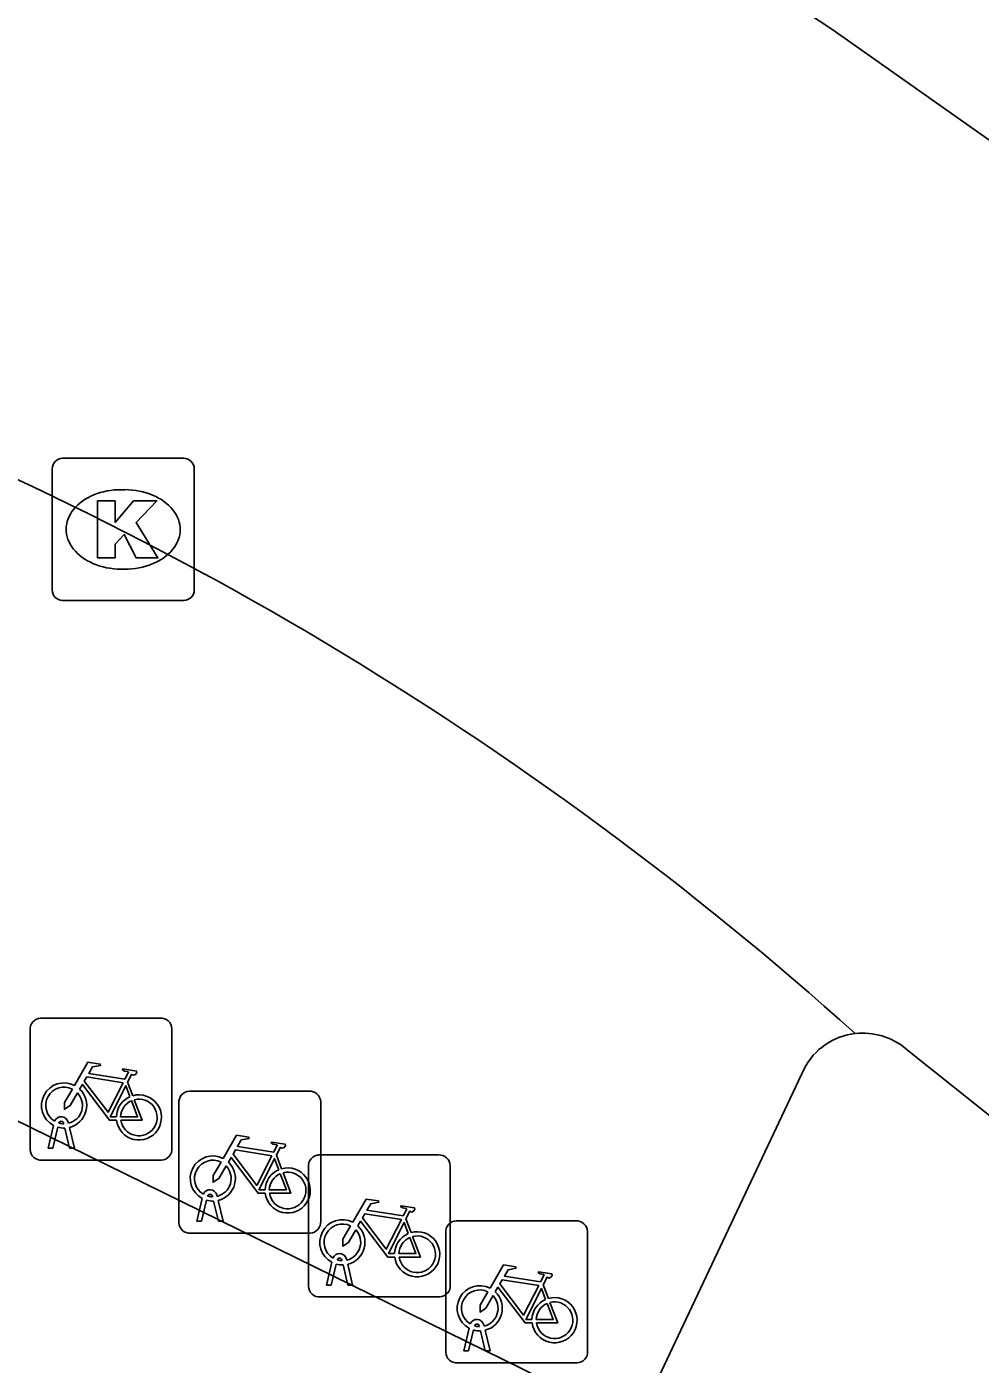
# Model space of a CAD drawing. Extents: x 158838 to 160074, y 386376 to 387776.
# Drawn here: x 159502.1 to 159508.82, y 386934.24 to 386943.65 of the extents above; entities that cross this region are included whole.
import ezdxf

# ---------------------------------------------------------------- set-up
doc = ezdxf.new("R2010")
doc.units = 0
for name, color, linetype in [('IMGEO_Fietsenrek', 7, 'Continuous'), ('IMGEO_Kolk', 7, 'Continuous'), ('IMGEO_Parkeervlak_open', 7, 'Continuous'), ('IMGEO_Rijbaan_lokaal_open', 7, 'Continuous')]:
    doc.layers.add(name, color=color, linetype=linetype)

msp = doc.modelspace()

# ---------------------------------------------------------------- linework, layer by layer
at = {"layer": 'IMGEO_Fietsenrek'}
for p, q in [((159502.2029, 386936.6755), (159503.0438, 386936.6755)), ((159503.0438, 386936.6755), (159502.2029, 386936.6755)), ((159502.1285, 386935.7509), (159502.1285, 386936.5918)), ((159502.1285, 386936.5918), (159502.1285, 386935.7509)), ((159503.1275, 386936.6011), (159503.1275, 386935.7602)), ((159503.1275, 386935.7602), (159503.1275, 386936.6011)), ((159502.8152, 386936.2252), (159502.8515, 386936.13)), ((159503.2499, 386936.1615), (159504.0908, 386936.1615)), ((159504.0908, 386936.1615), (159503.2499, 386936.1615)), ((159503.1755, 386935.2369), (159503.1755, 386936.0778)), ((159503.1755, 386936.0778), (159503.1755, 386935.2369)), ((159504.1745, 386936.0871), (159504.1745, 386935.2462)), ((159504.1745, 386935.2462), (159504.1745, 386936.0871)), ((159502.2555, 386935.7603), (159502.2938, 386935.9203)), ((159502.3242, 386935.9081), (159502.2889, 386935.7603)), ((159502.3659, 386935.9319), (159502.3649, 386935.9362)), ((159502.407, 386935.7603), (159502.3731, 386935.902)), ((159502.3966, 386935.9434), (159502.3984, 386935.9355)), ((159502.4054, 386935.9063), (159502.4404, 386935.7603)), ((159502.2889, 386935.7603), (159502.2555, 386935.7603)), ((159502.4404, 386935.7603), (159502.407, 386935.7603)), ((159503.8622, 386935.7112), (159503.8985, 386935.616)), ((159504.1619, 386935.7125), (159505.0028, 386935.7125)), ((159505.0028, 386935.7125), (159504.1619, 386935.7125)), ((159503.0531, 386935.6765), (159502.2122, 386935.6765)), ((159502.2122, 386935.6765), (159503.0531, 386935.6765)), ((159504.0875, 386934.7879), (159504.0875, 386935.6288)), ((159504.0875, 386935.6288), (159504.0875, 386934.7879)), ((159505.0865, 386935.6381), (159505.0865, 386934.7972)), ((159505.0865, 386934.7972), (159505.0865, 386935.6381)), ((159503.3025, 386935.2463), (159503.3408, 386935.4063)), ((159503.4129, 386935.4179), (159503.4119, 386935.4222)), ((159503.4436, 386935.4294), (159503.4454, 386935.4215)), ((159503.3712, 386935.3941), (159503.3359, 386935.2463)), ((159503.454, 386935.2463), (159503.4201, 386935.388)), ((159503.4524, 386935.3923), (159503.4874, 386935.2463)), ((159503.3359, 386935.2463), (159503.3025, 386935.2463)), ((159503.4874, 386935.2463), (159503.454, 386935.2463)), ((159504.7742, 386935.2622), (159504.8105, 386935.167)), ((159505.1289, 386935.2485), (159505.9698, 386935.2485)), ((159505.9698, 386935.2485), (159505.1289, 386935.2485)), ((159504.1001, 386935.1625), (159503.2592, 386935.1625)), ((159503.2592, 386935.1625), (159504.1001, 386935.1625)), ((159505.0545, 386934.3239), (159505.0545, 386935.1648)), ((159505.0545, 386935.1648), (159505.0545, 386934.3239)), ((159506.0535, 386935.1741), (159506.0535, 386934.3332)), ((159506.0535, 386934.3332), (159506.0535, 386935.1741)), ((159504.2145, 386934.7973), (159504.2528, 386934.9573)), ((159504.2832, 386934.9451), (159504.2479, 386934.7973)), ((159504.3249, 386934.9689), (159504.3239, 386934.9732)), ((159504.366, 386934.7973), (159504.3321, 386934.939)), ((159504.3556, 386934.9804), (159504.3574, 386934.9725)), ((159504.3644, 386934.9433), (159504.3994, 386934.7973)), ((159504.2479, 386934.7973), (159504.2145, 386934.7973)), ((159504.3994, 386934.7973), (159504.366, 386934.7973)), ((159505.7412, 386934.7982), (159505.7775, 386934.703)), ((159505.0121, 386934.7135), (159504.1712, 386934.7135)), ((159504.1712, 386934.7135), (159505.0121, 386934.7135)), ((159505.1815, 386934.3333), (159505.2198, 386934.4933)), ((159505.2502, 386934.4811), (159505.2149, 386934.3333)), ((159505.2919, 386934.5049), (159505.2909, 386934.5092)), ((159505.333, 386934.3333), (159505.2991, 386934.475)), ((159505.3226, 386934.5164), (159505.3244, 386934.5085)), ((159505.3314, 386934.4793), (159505.3664, 386934.3333)), ((159505.2149, 386934.3333), (159505.1815, 386934.3333)), ((159505.3664, 386934.3333), (159505.333, 386934.3333)), ((159505.9791, 386934.2495), (159505.1382, 386934.2495)), ((159505.1382, 386934.2495), (159505.9791, 386934.2495))]:
    msp.add_line(p, q, dxfattribs=at)
for points in [[(159502.4411, 386936.2022), (159502.5358, 386936.3657), (159502.622, 386936.3519), (159502.6237, 386936.3432), (159502.5676, 386936.3323), (159502.5414, 386936.287), (159502.7966, 386936.2462)], [(159502.7837, 386936.221), (159502.5269, 386936.262), (159502.5102, 386936.2332), (159502.6772, 386936.0129), (159502.7837, 386936.221)], [(159502.7966, 386936.2462), (159502.8216, 386936.295), (159502.8165, 386936.299), (159502.7933, 386936.3027), (159502.7806, 386936.3102), (159502.7796, 386936.3133), (159502.7818, 386936.3179), (159502.8766, 386936.3028), (159502.8789, 386936.2925), (159502.8695, 386936.2801), (159502.8571, 386936.2737), (159502.8426, 386936.2799), (159502.8152, 386936.2252)], [(159502.4618, 386936.1497), (159502.4102, 386936.0605), (159502.3703, 386936.0345), (159502.3715, 386936.082), (159502.426, 386936.1762)], [(159502.7368, 386935.9575), (159502.6871, 386935.9576), (159502.4964, 386936.2093), (159502.4774, 386936.1765)], [(159502.8317, 386936.123), (159502.8024, 386936.1998), (159502.693, 386935.9817), (159502.7357, 386935.9816)], [(159502.7657, 386935.9815), (159502.8856, 386935.9813), (159502.8424, 386936.0949)], [(159502.8622, 386936.1018), (159502.9172, 386935.9572), (159502.7671, 386935.9575)], [(159503.4881, 386935.6882), (159503.5828, 386935.8517), (159503.669, 386935.8379), (159503.6707, 386935.8292), (159503.6146, 386935.8183), (159503.5884, 386935.773), (159503.8436, 386935.7322)], [(159503.8436, 386935.7322), (159503.8686, 386935.781), (159503.8635, 386935.785), (159503.8403, 386935.7887), (159503.8276, 386935.7962), (159503.8266, 386935.7993), (159503.8288, 386935.8039), (159503.9236, 386935.7888), (159503.9259, 386935.7785), (159503.9165, 386935.7661), (159503.9041, 386935.7597), (159503.8896, 386935.7659), (159503.8622, 386935.7112)], [(159503.7838, 386935.4435), (159503.7341, 386935.4436), (159503.5434, 386935.6953), (159503.5244, 386935.6625)], [(159503.8307, 386935.707), (159503.5739, 386935.748), (159503.5572, 386935.7192), (159503.7242, 386935.4989), (159503.8307, 386935.707)], [(159503.8787, 386935.609), (159503.8494, 386935.6858), (159503.74, 386935.4677), (159503.7827, 386935.4676)], [(159503.5088, 386935.6357), (159503.4572, 386935.5465), (159503.4173, 386935.5205), (159503.4185, 386935.568), (159503.473, 386935.6622)], [(159503.9092, 386935.5878), (159503.9642, 386935.4432), (159503.8141, 386935.4435)], [(159503.8127, 386935.4675), (159503.9326, 386935.4673), (159503.8894, 386935.5809)], [(159504.4001, 386935.2392), (159504.4948, 386935.4027), (159504.581, 386935.3889), (159504.5827, 386935.3802), (159504.5266, 386935.3693), (159504.5004, 386935.324), (159504.7556, 386935.2832)], [(159504.7556, 386935.2832), (159504.7806, 386935.332), (159504.7755, 386935.336), (159504.7523, 386935.3397), (159504.7396, 386935.3472), (159504.7386, 386935.3503), (159504.7408, 386935.3549), (159504.8356, 386935.3398), (159504.8379, 386935.3295), (159504.8285, 386935.3171), (159504.8161, 386935.3107), (159504.8016, 386935.3169), (159504.7742, 386935.2622)], [(159504.4208, 386935.1867), (159504.3692, 386935.0975), (159504.3293, 386935.0715), (159504.3305, 386935.119), (159504.385, 386935.2132)], [(159504.6958, 386934.9945), (159504.6461, 386934.9946), (159504.4554, 386935.2463), (159504.4364, 386935.2135)], [(159504.7427, 386935.258), (159504.4859, 386935.299), (159504.4692, 386935.2702), (159504.6362, 386935.0499), (159504.7427, 386935.258)], [(159504.7907, 386935.16), (159504.7614, 386935.2368), (159504.652, 386935.0187), (159504.6947, 386935.0186)], [(159504.7247, 386935.0185), (159504.8446, 386935.0183), (159504.8014, 386935.1319)], [(159504.8212, 386935.1388), (159504.8762, 386934.9942), (159504.7261, 386934.9945)], [(159505.3671, 386934.7752), (159505.4618, 386934.9387), (159505.548, 386934.9249), (159505.5497, 386934.9162), (159505.4936, 386934.9053), (159505.4674, 386934.86), (159505.7226, 386934.8192)], [(159505.7097, 386934.794), (159505.4529, 386934.835), (159505.4362, 386934.8062), (159505.6032, 386934.5859), (159505.7097, 386934.794)], [(159505.7226, 386934.8192), (159505.7476, 386934.868), (159505.7425, 386934.872), (159505.7193, 386934.8757), (159505.7066, 386934.8832), (159505.7056, 386934.8863), (159505.7078, 386934.8909), (159505.8026, 386934.8758), (159505.8049, 386934.8655), (159505.7955, 386934.8531), (159505.7831, 386934.8467), (159505.7686, 386934.8529), (159505.7412, 386934.7982)], [(159505.3878, 386934.7227), (159505.3362, 386934.6335), (159505.2963, 386934.6075), (159505.2975, 386934.655), (159505.352, 386934.7492)], [(159505.6628, 386934.5305), (159505.6131, 386934.5306), (159505.4224, 386934.7823), (159505.4034, 386934.7495)], [(159505.7577, 386934.696), (159505.7284, 386934.7728), (159505.619, 386934.5547), (159505.6617, 386934.5546)], [(159505.6917, 386934.5545), (159505.8116, 386934.5543), (159505.7684, 386934.6679)], [(159505.7882, 386934.6748), (159505.8432, 386934.5302), (159505.6931, 386934.5305)]]:
    msp.add_lwpolyline(points, dxfattribs=at)
for centre, radius, start, end in [((159502.2062, 386936.5976), 0.0779, 92.4484, 184.28452), ((159502.2062, 386936.5976), 0.0779, 92.4484, 184.28452), ((159503.0496, 386936.5978), 0.0779, 2.4484, 94.28452), ((159503.0496, 386936.5978), 0.0779, 2.4484, 94.28452), ((159502.3681, 386936.0609), 0.159, 62.67661, 242.13685), ((159502.3681, 386936.0609), 0.129, 63.31916, 238.90302), ((159502.3681, 386936.0609), 0.129, 283.60429, 43.43025), ((159502.3681, 386936.0609), 0.159, 283.5766, 46.60424), ((159503.2532, 386936.0836), 0.0779, 92.4484, 184.28452), ((159503.2532, 386936.0836), 0.0779, 92.4484, 184.28452), ((159504.0966, 386936.0838), 0.0779, 2.4484, 94.28452), ((159504.0966, 386936.0838), 0.0779, 2.4484, 94.28452), ((159502.8947, 386935.9769), 0.159, 113.3408, 178.32165), ((159502.8947, 386935.9769), 0.159, 187.0065, 105.77075), ((159502.8947, 386935.9769), 0.129, 113.92302, 177.95563), ((159502.8947, 386935.9769), 0.129, 188.67146, 104.58832), ((159502.3479, 386935.9323), 0.0499, 12.8025, 158.69338), ((159502.3681, 386936.0609), 0.159, 253.99666, 271.78671), ((159502.3479, 386935.9323), 0.0174, 12.8025, 163.45023), ((159502.3681, 386936.0609), 0.129, 253.41502, 269.02044), ((159502.2064, 386935.7542), 0.0779, 182.4484, 274.28452), ((159502.2064, 386935.7542), 0.0779, 182.4484, 274.28452), ((159503.0498, 386935.7544), 0.0779, 272.4484, 4.28452), ((159503.0498, 386935.7544), 0.0779, 272.4484, 4.28452), ((159503.4151, 386935.5469), 0.159, 62.67661, 242.13685), ((159504.1652, 386935.6346), 0.0779, 92.4484, 184.28452), ((159504.1652, 386935.6346), 0.0779, 92.4484, 184.28452), ((159505.0086, 386935.6348), 0.0779, 2.4484, 94.28452), ((159505.0086, 386935.6348), 0.0779, 2.4484, 94.28452), ((159503.4151, 386935.5469), 0.129, 63.31916, 238.90302), ((159503.4151, 386935.5469), 0.129, 283.60429, 43.43025), ((159503.4151, 386935.5469), 0.159, 283.5766, 46.60424), ((159503.9417, 386935.4629), 0.159, 113.3408, 178.32165), ((159503.9417, 386935.4629), 0.159, 187.0065, 105.77075), ((159503.9417, 386935.4629), 0.129, 188.67146, 104.58832), ((159503.9417, 386935.4629), 0.129, 113.92302, 177.95563), ((159503.3949, 386935.4183), 0.0499, 12.8025, 158.69338), ((159503.3949, 386935.4183), 0.0174, 12.8025, 163.45023), ((159503.4151, 386935.5469), 0.129, 253.41502, 269.02044), ((159503.4151, 386935.5469), 0.159, 253.99666, 271.78671), ((159503.2534, 386935.2402), 0.0779, 182.4484, 274.28452), ((159503.2534, 386935.2402), 0.0779, 182.4484, 274.28452), ((159504.0968, 386935.2404), 0.0779, 272.4484, 4.28452), ((159504.0968, 386935.2404), 0.0779, 272.4484, 4.28452), ((159504.3271, 386935.0979), 0.159, 62.67661, 242.13685), ((159504.3271, 386935.0979), 0.129, 63.31916, 238.90302), ((159504.3271, 386935.0979), 0.159, 283.5766, 46.60424), ((159505.1322, 386935.1706), 0.0779, 92.4484, 184.28452), ((159505.1322, 386935.1706), 0.0779, 92.4484, 184.28452), ((159505.9756, 386935.1708), 0.0779, 2.4484, 94.28452), ((159505.9756, 386935.1708), 0.0779, 2.4484, 94.28452), ((159504.3271, 386935.0979), 0.129, 283.60429, 43.43025), ((159504.8537, 386935.0139), 0.159, 113.3408, 178.32165), ((159504.8537, 386935.0139), 0.159, 187.0065, 105.77075), ((159504.8537, 386935.0139), 0.129, 113.92302, 177.95563), ((159504.8537, 386935.0139), 0.129, 188.67146, 104.58832), ((159504.3069, 386934.9693), 0.0499, 12.8025, 158.69338), ((159504.3271, 386935.0979), 0.159, 253.99666, 271.78671), ((159504.3069, 386934.9693), 0.0174, 12.8025, 163.45023), ((159504.3271, 386935.0979), 0.129, 253.41502, 269.02044), ((159504.1654, 386934.7912), 0.0779, 182.4484, 274.28452), ((159504.1654, 386934.7912), 0.0779, 182.4484, 274.28452), ((159505.0088, 386934.7914), 0.0779, 272.4484, 4.28452), ((159505.0088, 386934.7914), 0.0779, 272.4484, 4.28452), ((159505.2941, 386934.6339), 0.159, 62.67661, 242.13685), ((159505.2941, 386934.6339), 0.129, 63.31916, 238.90302), ((159505.2941, 386934.6339), 0.159, 283.5766, 46.60424), ((159505.2941, 386934.6339), 0.129, 283.60429, 43.43025), ((159505.8207, 386934.5499), 0.159, 113.3408, 178.32165), ((159505.8207, 386934.5499), 0.159, 187.0065, 105.77075), ((159505.8207, 386934.5499), 0.129, 113.92302, 177.95563), ((159505.8207, 386934.5499), 0.129, 188.67146, 104.58832), ((159505.2739, 386934.5053), 0.0499, 12.8025, 158.69338), ((159505.2941, 386934.6339), 0.159, 253.99666, 271.78671), ((159505.2739, 386934.5053), 0.0174, 12.8025, 163.45023), ((159505.2941, 386934.6339), 0.129, 253.41502, 269.02044), ((159505.1324, 386934.3272), 0.0779, 182.4484, 274.28452), ((159505.1324, 386934.3272), 0.0779, 182.4484, 274.28452), ((159505.9758, 386934.3274), 0.0779, 272.4484, 4.28452), ((159505.9758, 386934.3274), 0.0779, 272.4484, 4.28452)]:
    msp.add_arc(centre, radius, start, end, dxfattribs=at)
at = {"layer": 'IMGEO_Kolk'}
for p, q in [((159502.3579, 386940.6155), (159503.2101, 386940.6155)), ((159502.2835, 386939.6889), (159502.2835, 386940.5411)), ((159503.2845, 386940.5411), (159503.2845, 386939.6889)), ((159502.7715, 386940.3947), (159502.7965, 386940.3947)), ((159502.7935, 386939.8353), (159502.7686, 386939.8353)), ((159503.2101, 386939.6145), (159502.3579, 386939.6145))]:
    msp.add_line(p, q, dxfattribs=at)
for points in [[(159502.3579, 386940.6155), (159503.2101, 386940.6155)], [(159502.2835, 386939.6889), (159502.2835, 386940.5411)], [(159503.2845, 386940.5411), (159503.2845, 386939.6889)], [(159502.6037, 386940.315), (159502.7272, 386940.315), (159502.7272, 386940.1638), (159502.8568, 386940.315), (159503.0214, 386940.315), (159502.8753, 386940.1641), (159503.0279, 386939.915), (159502.8756, 386939.915), (159502.7913, 386940.0792), (159502.7272, 386940.0122), (159502.7272, 386939.915), (159502.6037, 386939.915), (159502.6037, 386940.315)], [(159503.2101, 386939.6145), (159502.3579, 386939.6145)]]:
    msp.add_lwpolyline(points, dxfattribs=at)
for centre, start, end in [((159502.36, 386940.539), 91.55205, 178.44795), ((159502.36, 386940.539), 91.55205, 178.44795), ((159503.208, 386940.539), 1.55205, 88.44795), ((159503.208, 386940.539), 1.55205, 88.44795), ((159502.36, 386939.691), 181.55205, 268.44795), ((159502.36, 386939.691), 181.55205, 268.44795), ((159503.208, 386939.691), 271.55205, 358.44795), ((159503.208, 386939.691), 271.55205, 358.44795)]:
    msp.add_arc(centre, 0.0765, start, end, dxfattribs=at)
for centre, major_axis, ratio, start_param, end_param in [((159502.77, 386940.115), (-0.3872, 0.002), 0.722429, 4.712389, 7.853982), ((159502.795, 386940.115), (-0.3901, 0.002), 0.717154, 1.570796, 4.712389)]:
    msp.add_ellipse(centre, major_axis=major_axis, ratio=ratio, start_param=start_param, end_param=end_param, dxfattribs=at)
at = {"layer": 'IMGEO_Parkeervlak_open'}
msp.add_lwpolyline([(159507.578, 386936.32), (159506.396, 386933.814), (159500, 386936.953), (159495.534, 386939.144), (159496.847, 386941.774), (159496.912, 386942.194)], dxfattribs=at)
msp.add_arc((159507.9871, 386936.1096), 0.46, 96.12402, 152.78488, dxfattribs=at)
at = {"layer": 'IMGEO_Rijbaan_lokaal_open'}
for points in [[(159510.42, 386941.77), (159507.86, 386943.575)], [(159508.294, 386936.46), (159510.423, 386934.763), (159510.918, 386934.351)]]:
    msp.add_lwpolyline(points, dxfattribs=at)
for centre, radius, start, end in [((159493.4193, 386922.244), 25.7594, 55.90275, 71.02761), ((159491.828, 386918.6094), 24.1249, 48.10425, 70.19992), ((159507.9911, 386936.0978), 0.4722, 50.08978, 96.45268)]:
    msp.add_arc(centre, radius, start, end, dxfattribs=at)

doc.saveas('drawing.dxf')
